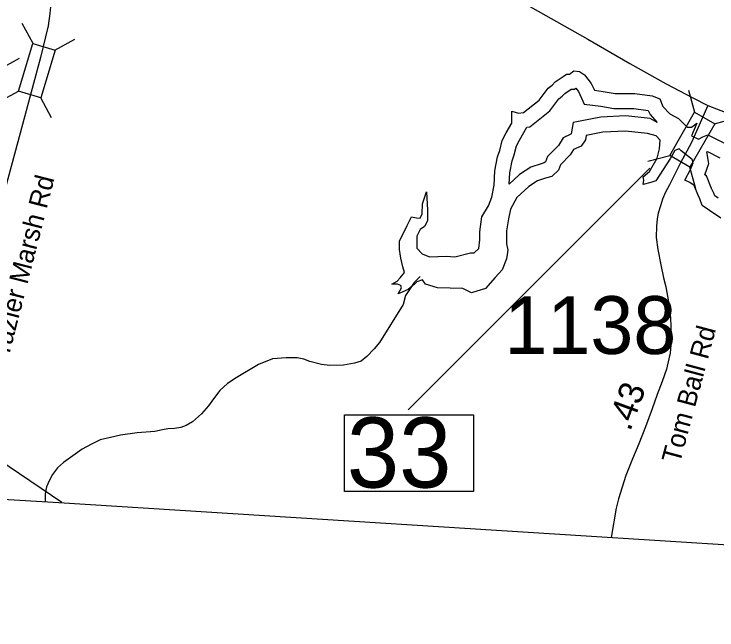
# Model space of a CAD drawing. Extents: x 1662474 to 1856135, y 779280 to 917889.
# Drawn here: x 1740276 to 1743779, y 788071 to 791140 of the extents above; entities that cross this region are included whole.
import ezdxf

# ---------------------------------------------------------------- set-up
doc = ezdxf.new("R2010")
doc.units = 0
for name, color, linetype in [('Cogo Default Point CELL', 7, 'Continuous'), ('Exist Boundary Political CountyLine', 7, 'Continuous'), ('Exist Hydrographic Lake Shore', 7, 'Continuous'), ('Exist Hydrographic Misc Water Feature', 7, 'Continuous'), ('Exist Road Primary NC Attributed', 7, 'Continuous'), ('Exist Road Secondary Structure Standard Bridge CELL', 7, 'Continuous'), ('Exist Road Secondary Structure Standard Bridge Number Label', 7, 'Continuous'), ('Exist Road Secondary Type 51 Attributed', 7, 'Continuous'), ('Exist Road Secondary Type 51 Label', 7, 'Continuous'), ('Exist Utilities Electrical Transmission Line', 7, 'Continuous'), ('Old_Level_44', 7, 'Continuous'), ('Prop DGN Element Guardrail', 7, 'Continuous')]:
    doc.layers.add(name, color=color, linetype=linetype)

msp = doc.modelspace()

# ---------------------------------------------------------------- linework, layer by layer
at = {"layer": 'Exist Boundary Political CountyLine'}
msp.add_lwpolyline([(1690037.5, 791664.5), (1701364.2, 790957.5), (1714716, 790252.3), (1740499.2, 788706.5), (1750629.1, 788065.3), (1759370.2, 787540.1), (1762189.4, 787333), (1768414.3, 786933.6), (1776472.8, 786425.7), (1794607.1, 785397.2), (1814974.6, 784258.7), (1839558.3, 782880.6)], dxfattribs=at)
at = {"layer": 'Exist Hydrographic Lake Shore'}
msp.add_lwpolyline([(1743799.2, 790123.6), (1743743, 790161.1), (1743705.5, 790186.7), (1743693.7, 790220.3), (1743683.8, 790242), (1743666.1, 790285.4), (1743644.4, 790301.2), (1743618.7, 790313), (1743648.3, 790366.3), (1743660.2, 790399.8), (1743656.2, 790415.6), (1743632.5, 790433.3), (1743601, 790459), (1743591.1, 790468.9), (1743569.4, 790461), (1743547.7, 790421.5), (1743474.7, 790309), (1743449.1, 790301.2), (1743411.6, 790291.3), (1743415.5, 790313), (1743411.6, 790328.8), (1743443.1, 790356.4), (1743480.6, 790421.5), (1743492.5, 790468.9), (1743496.4, 790512.3), (1743476.7, 790534), (1743433.3, 790545.8), (1743322.8, 790557.6), (1743210.3, 790551.7), (1743127.5, 790535.9), (1743123.5, 790514.2), (1743101.8, 790482.7), (1743064.3, 790464.9), (1743048.5, 790439.3), (1742999.2, 790389.9), (1742989.4, 790362.3), (1742955.8, 790330.7), (1742924.2, 790322.9), (1742884.8, 790309), (1742841.4, 790281.4), (1742782.2, 790226.2), (1742749.6, 790169), (1742739.8, 790119.6), (1742729.9, 790060.5), (1742729.9, 789995.3), (1742737.8, 789963.8), (1742729.9, 789920.4), (1742708.2, 789865.1), (1742674.7, 789827.7), (1742625.3, 789772.4), (1742556.3, 789750.7), (1742512.9, 789772.4), (1742386.6, 789776.4), (1742327.4, 789794.1), (1742311.7, 789815.8), (1742284, 789805.9), (1742272.2, 789794.1), (1742240.6, 789768.5), (1742213, 789756.6), (1742191.3, 789746.8), (1742207.1, 789776.4), (1742203.1, 789788.2), (1742187.4, 789794.1), (1742159.7, 789794.1), (1742185.4, 789809.9), (1742201.2, 789825.7), (1742222.9, 789853.3), (1742213, 789880.9), (1742203.1, 789924.3), (1742197.2, 789967.7), (1742197.2, 790011.1), (1742213, 790042.7), (1742234.7, 790086.1), (1742256.4, 790129.5), (1742282.1, 790125.6), (1742299.8, 790123.6), (1742309.7, 790145.3), (1742311.7, 790194.6), (1742331.4, 790253.8), (1742337.3, 790163), (1742337.3, 790109.8), (1742321.5, 790082.2), (1742299.8, 790066.4), (1742284, 790032.8), (1742284, 789973.6), (1742309.7, 789946), (1742347.2, 789930.2), (1742430, 789934.2), (1742473.4, 789930.2), (1742550.4, 789950), (1742570.1, 789950), (1742591.8, 789971.7), (1742597.7, 790015.1), (1742597.7, 790054.5), (1742607.6, 790129.5), (1742641.1, 790184.8), (1742656.9, 790228.2), (1742668.8, 790287.3), (1742672.7, 790358.4), (1742685.5, 790429.4), (1742697.4, 790461), (1742709.2, 790510.3), (1742728.9, 790547.8), (1742756.5, 790597.1), (1742756.5, 790624.7), (1742756.5, 790656.3), (1742790.1, 790646.4), (1742815.7, 790650.4), (1742892.7, 790711.5), (1742938.1, 790770.7), (1742957.8, 790786.5), (1742973.6, 790802.3), (1743013, 790829.9), (1743028.8, 790841.7), (1743044.6, 790841.7), (1743066.3, 790857.5), (1743093.9, 790853.6), (1743119.6, 790837.8), (1743153.1, 790794.4), (1743168.9, 790760.8), (1743212.3, 790754.9), (1743271.5, 790745.1), (1743370.1, 790745.1), (1743456.9, 790733.2), (1743494.4, 790717.4), (1743510.2, 790680), (1743543.8, 790642.5), (1743587.2, 790620.8), (1743608.9, 790599.1), (1743630.6, 790577.4), (1743652.3, 790577.4), (1743679.9, 790597.1), (1743653.2, 790534), (1743686.8, 790516.2), (1743708.5, 790528), (1743734.1, 790537.9), (1743817, 790496.5)], dxfattribs=at)
at = {"layer": 'Exist Hydrographic Misc Water Feature'}
for points in [[(1742299.9, 789831.9), (1742269.7, 789802.1), (1742227.1, 789738.5), (1742214.8, 789692.6), (1742097.1, 789503.5), (1742070.8, 789471.6), (1742034.5, 789434), (1742006.2, 789410.2), (1741972.2, 789400.4), (1741918.3, 789390.9), (1741850.2, 789389.5), (1741808.2, 789393.8), (1741750.3, 789408.3), (1741720.4, 789420.5), (1741686.4, 789426.8), (1741632.4, 789427.2), (1741564.3, 789421.8), (1741494, 789394.4), (1741383.5, 789327.3), (1741339.2, 789299.7), (1741301.1, 789264), (1741270.7, 789222.2), (1741244.5, 789188.4), (1741210, 789148.6), (1741165.7, 789109), (1741133.5, 789089.3), (1741107.5, 789079.4), (1741075.5, 789075.7), (1741043.3, 789073.9), (1741015.2, 789068.2), (1740977.3, 789060.5)], [(1740977.3, 789060.5), (1740889.1, 789054.2), (1740807.3, 789041.9), (1740757.5, 789031), (1740705.4, 789018.4), (1740661.3, 788997.2), (1740615.2, 788971.5), (1740522.7, 788906.1), (1740492.3, 788878.4), (1740467.9, 788846.6), (1740451.7, 788814.8), (1740437.6, 788784.9), (1740431.2, 788748.9), (1740430.7, 788710.6)]]:
    msp.add_lwpolyline(points, dxfattribs=at)
at = {"layer": 'Exist Road Primary NC Attributed'}
for points in [[(1742770.6, 791223.7), (1743136.5, 791014.9), (1743344.6, 790894.7), (1743526.5, 790792.7), (1743658.8, 790723.1), (1743733.2, 790685.2)], [(1743733.2, 790685.2), (1743897.8, 790621.5), (1743972.9, 790600.1), (1744045.3, 790581.5), (1744134.2, 790562.9), (1744285.8, 790544), (1744366.4, 790536.7), (1744460.1, 790536.7), (1744599.3, 790544.3)]]:
    msp.add_lwpolyline(points, dxfattribs=at)
at = {"layer": 'Exist Road Secondary Structure Standard Bridge CELL'}
for p, q in [((1740370.6, 790993.9), (1740317.1, 791093.6)), ((1740479, 790961.3), (1740578.7, 791014.8)), ((1740198.9, 790703.2), (1740298.7, 790756.7)), ((1743668.5, 790650.6), (1743639.1, 790759.9)), ((1740463.1, 790623.6), (1740409.5, 790723.3)), ((1743766.6, 790594.1), (1743875.9, 790623.4)), ((1743435, 790406.7), (1743544.3, 790436.1)), ((1743673.9, 790269), (1743644.6, 790378.3))]:
    msp.add_line(p, q, dxfattribs=at)
for points in [[(1740298.7, 790756.7), (1740370.1, 790994.1), (1740481, 790960.7), (1740409.5, 790723.3)], [(1743544.3, 790436.1), (1743668, 790650.9), (1743768.4, 790593), (1743644.6, 790378.3)]]:
    msp.add_lwpolyline(points, close=True, dxfattribs=at)
at = {"layer": 'Exist Road Secondary Structure Standard Bridge Number Label'}
for p, q in [((1740301.7, 790918.8), (1737652.8, 789486.6)), ((1743445.3, 790372.1), (1742240.6, 789167.4))]:
    msp.add_line(p, q, dxfattribs=at)
msp.add_lwpolyline([(1741922.6, 789143.2), (1742566.7, 789143.2), (1742566.7, 788760.8), (1741922.6, 788760.8)], close=True, dxfattribs=at)
at = {"layer": 'Exist Road Secondary Type 51 Attributed'}
for points in [[(1740410.6, 791728.1), (1740440.2, 791530.8), (1740451.4, 791425.3), (1740457.8, 791350.2), (1740464.1, 791257.5), (1740459.1, 791192.4), (1740454.7, 791143.8), (1740445.9, 791082.1), (1740408.4, 790924.3), (1740384.1, 790836.8)], [(1740384.1, 790836.8), (1740306.9, 790546.4), (1740234.1, 790275.4), (1740165.7, 790013.3), (1740106.9, 789797.5), (1740029, 789527.3), (1739987.1, 789365.9), (1739946.6, 789226.9), (1739926, 789161.8), (1739878.2, 789047.1), (1739807.6, 788888.7), (1739744, 788751.8)], [(1743733.2, 790685.2), (1743653.2, 790501.2), (1743596.1, 790395.5), (1743542.3, 790289.4), (1743523.7, 790252.8), (1743508.5, 790217.7), (1743497.5, 790184.6), (1743485.8, 790147.8), (1743481.7, 790119.5), (1743478.2, 790083.7), (1743476.9, 790027.2), (1743484.4, 789967.9), (1743498.9, 789891.1), (1743513.4, 789826.3), (1743525.1, 789780.9), (1743537.8, 789707.1), (1743547.8, 789626.5), (1743549.6, 789583.7), (1743551.3, 789539.7), (1743549.2, 789491.5), (1743546.4, 789450.1), (1743540.2, 789421.9), (1743528.5, 789370.2), (1743506.5, 789309.2), (1743481.5, 789244.7), (1743455.7, 789173.6), (1743422.5, 789082.7), (1743389.6, 788999), (1743358.9, 788924.1), (1743325.6, 788840.6), (1743288.5, 788724.8), (1743276.8, 788677.9), (1743251.8, 788532.3)]]:
    msp.add_lwpolyline(points, dxfattribs=at)
at = {"layer": 'Exist Utilities Electrical Transmission Line'}
msp.add_lwpolyline([(1740514.7, 788705.5), (1739987.7, 789061.7)], dxfattribs=at)
at = {"layer": 'Old_Level_44'}
for points in [[(1742744.2, 790293.3), (1742747.3, 790349.6), (1742758.1, 790409.4), (1742769.2, 790439), (1742779.9, 790483.7), (1742794.8, 790512), (1742831.2, 790576.9), (1742846.8, 790579.3), (1742946.6, 790658.6), (1742992, 790717.8), (1743007.9, 790730.5), (1743022, 790744.6), (1743053.6, 790766.7), (1743069, 790766.7), (1743075.8, 790771.7), (1743088.7, 790755), (1743118.4, 790692), (1743201.1, 790680.8), (1743265.3, 790670.1), (1743365, 790670.1), (1743437, 790660.3), (1743437.2, 790660.2), (1743446, 790639.3), (1743480.6, 790600.6)], [(1743480.6, 790600.6), (1743447.2, 790619.7), (1743324.8, 790632.8), (1743201.3, 790626.3), (1743062.9, 790600), (1743052.6, 790543.5), (1743051.5, 790541.8), (1743012.1, 790523.2), (1742989.3, 790486.1), (1742934.3, 790431), (1742924.8, 790404.6), (1742918.7, 790398.8), (1742902.7, 790394.8), (1742851.8, 790377), (1742795.3, 790341), (1742744.2, 790293.3)], [(1743785, 790223.2), (1743768.1, 790234.8), (1743763.3, 790248.3), (1743752.7, 790271.7), (1743727.4, 790333.5), (1743718.6, 790339.9), (1743738.4, 790396.1), (1743728.2, 790453.4)], [(1743728.2, 790453.4), (1743731.7, 790455.3), (1743793.8, 790424.2)]]:
    msp.add_lwpolyline(points, dxfattribs=at)

# ---------------------------------------------------------------- texts
at = {"layer": 'Cogo Default Point CELL'}
msp.add_text('1138', height=288, dxfattribs=at).set_placement((1742720, 789446.6))
at = {"layer": 'Exist Road Secondary Structure Standard Bridge Number Label'}
msp.add_text('33', height=350, dxfattribs=at).set_placement((1741935.1, 788780.6))
at = {"layer": 'Exist Road Secondary Type 51 Label'}
for s, rotation, p in [('Frazier Marsh Rd', 75.6203, (1740234.9, 789372.5)), ('Tom Ball Rd', 74.9606, (1743594.1, 788896.6))]:
    msp.add_text(s, height=95, rotation=rotation, dxfattribs=at).set_placement(p)
at = {"layer": 'Prop DGN Element Guardrail'}
msp.add_text('.43', height=125, rotation=69.9239, dxfattribs=at).set_placement((1743346.7, 789057.5))

doc.saveas('drawing.dxf')
